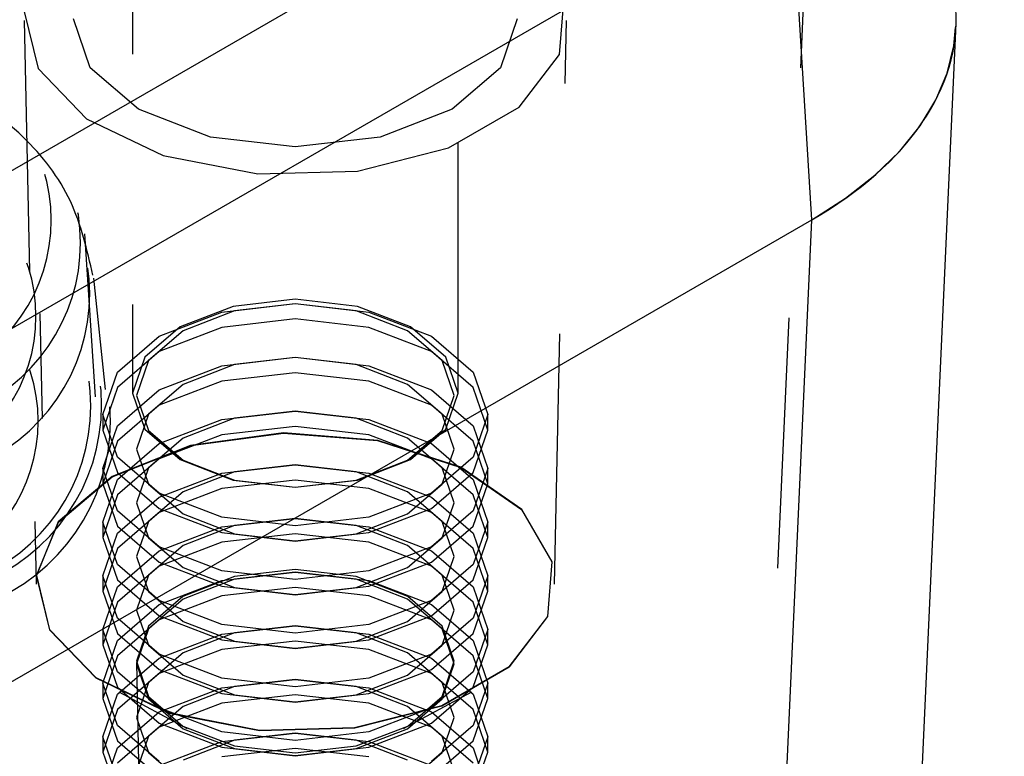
# Model space of a CAD drawing. Header units: inches. Extents: x 1907 to 2452, y -210 to -54.
# Tile 556 of 656: x 2012.68 to 2013.073, y -194.027 to -193.733. Entities that reach past the tile are written whole.
import ezdxf

# ---------------------------------------------------------------- set-up
doc = ezdxf.new("R2010")
doc.units = ezdxf.units.IN
doc.header["$LTSCALE"] = 0.5
doc.header["$MEASUREMENT"] = 0
doc.linetypes.add('HIDDEN', pattern=[0.22499999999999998, 0.15, -0.075])
doc.layers.add('SID-M-H', color=4, linetype='HIDDEN')
doc.layers.add('SID-M-S', color=105, linetype='Continuous')

msp = doc.modelspace()

# ---------------------------------------------------------------- linework, layer by layer
at = {"layer": 'SID-M-H'}
for p, q in [((2012.724804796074, -193.6464823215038), (2012.724804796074, -193.8818644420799)), ((2012.854726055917, -193.8818644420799), (2012.854726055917, -193.6464823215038)), ((2012.99582061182, -193.652014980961), (2012.924050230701, -195.2345024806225)), ((2012.89515734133, -193.7466523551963), (2012.896994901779, -193.7237075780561)), ((2012.681613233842, -193.7294560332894), (2012.687110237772, -193.7522050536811)), ((2012.707925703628, -193.7519121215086), (2012.70118274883, -193.7323425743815)), ((2012.878348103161, -193.7323425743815), (2012.871605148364, -193.7519121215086)), ((2012.681505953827, -193.7331138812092), (2012.68631603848, -193.9581105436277)), ((2012.893214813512, -193.9581105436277), (2012.898024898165, -193.7331138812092)), ((2013.053310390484, -193.7373165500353), (2013.053401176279, -193.735314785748)), ((2012.879086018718, -193.7676645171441), (2012.89515734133, -193.7466523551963)), ((2012.687110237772, -193.7522050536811), (2012.706471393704, -193.7722715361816)), ((2012.727128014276, -193.7685023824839), (2012.707925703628, -193.7519121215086)), ((2012.871605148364, -193.7519121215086), (2012.852402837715, -193.7685023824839)), ((2012.850951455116, -193.7839062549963), (2012.879086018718, -193.7676645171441)), ((2012.75586630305, -193.7795876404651), (2012.727128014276, -193.7685023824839)), ((2012.852402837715, -193.7685023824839), (2012.823664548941, -193.7795876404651)), ((2012.706471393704, -193.7722715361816), (2012.737081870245, -193.786945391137)), ((2012.789765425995, -193.7834802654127), (2012.75586630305, -193.7795876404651)), ((2012.823664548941, -193.7795876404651), (2012.789765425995, -193.7834802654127)), ((2012.737081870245, -193.786945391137), (2012.77480755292, -193.7942448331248)), ((2012.814553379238, -193.7931840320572), (2012.850951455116, -193.7839062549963)), ((2012.77480755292, -193.7942448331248), (2012.814553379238, -193.7931840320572)), ((2012.709967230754, -193.8833050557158), (2012.705789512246, -193.8182586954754)), ((2012.714077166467, -193.8803675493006), (2012.709308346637, -193.835944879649)), ((2012.760386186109, -193.8494724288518), (2012.789765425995, -193.8460988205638)), ((2012.789765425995, -193.844363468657), (2012.764906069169, -193.8472180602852)), ((2012.789765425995, -193.8461729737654), (2012.765508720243, -193.8489583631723)), ((2012.814624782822, -193.8472180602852), (2012.789765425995, -193.844363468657)), ((2012.789765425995, -193.8460988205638), (2012.819144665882, -193.8494724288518)), ((2012.814022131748, -193.8489583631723), (2012.789765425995, -193.8461729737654)), ((2012.688810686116, -193.8919870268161), (2012.687914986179, -193.8500897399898)), ((2012.735479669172, -193.8590796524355), (2012.760386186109, -193.8494724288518)), ((2012.764906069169, -193.8472180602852), (2012.743831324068, -193.8553472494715)), ((2012.765508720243, -193.8489583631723), (2012.744944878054, -193.8568904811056)), ((2012.834585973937, -193.8568904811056), (2012.814022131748, -193.8489583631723)), ((2012.835699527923, -193.8553472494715), (2012.814624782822, -193.8472180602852)), ((2012.819144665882, -193.8494724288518), (2012.844051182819, -193.8590796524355)), ((2012.789765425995, -193.8522236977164), (2012.760386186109, -193.8555973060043)), ((2012.819144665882, -193.8555973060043), (2012.789765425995, -193.8522236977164)), ((2012.743831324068, -193.8553472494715), (2012.729749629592, -193.8675134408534)), ((2012.744944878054, -193.8568904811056), (2012.73120455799, -193.8687617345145)), ((2012.760386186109, -193.8555973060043), (2012.735479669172, -193.8652045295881)), ((2012.844051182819, -193.8652045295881), (2012.819144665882, -193.8555973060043)), ((2012.848326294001, -193.8687617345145), (2012.834585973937, -193.8568904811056)), ((2012.849781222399, -193.8675134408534), (2012.835699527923, -193.8553472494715)), ((2012.71883766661, -193.8734578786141), (2012.735479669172, -193.8590796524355)), ((2012.844051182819, -193.8590796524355), (2012.860693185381, -193.8734578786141)), ((2012.735479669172, -193.8652045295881), (2012.71883766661, -193.8795827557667)), ((2012.860693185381, -193.8795827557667), (2012.844051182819, -193.8652045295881)), ((2012.729749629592, -193.8675134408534), (2012.724804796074, -193.8818644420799)), ((2012.73120455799, -193.8687617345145), (2012.726379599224, -193.882764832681)), ((2012.760386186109, -193.8709039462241), (2012.789765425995, -193.8675303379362)), ((2012.789765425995, -193.8676044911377), (2012.765508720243, -193.8703898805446)), ((2012.789765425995, -193.8675303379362), (2012.819144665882, -193.8709039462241)), ((2012.814022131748, -193.8703898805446), (2012.789765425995, -193.8676044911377)), ((2012.853151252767, -193.882764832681), (2012.848326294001, -193.8687617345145)), ((2012.854726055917, -193.8818644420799), (2012.849781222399, -193.8675134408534)), ((2012.712993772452, -193.8904181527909), (2012.71883766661, -193.8734578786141)), ((2012.735479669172, -193.8805111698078), (2012.760386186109, -193.8709039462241)), ((2012.765508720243, -193.8703898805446), (2012.744944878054, -193.8783219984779)), ((2012.789765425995, -193.8736552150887), (2012.760386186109, -193.8770288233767)), ((2012.819144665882, -193.8770288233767), (2012.789765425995, -193.8736552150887)), ((2012.834585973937, -193.8783219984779), (2012.814022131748, -193.8703898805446)), ((2012.819144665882, -193.8709039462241), (2012.844051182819, -193.8805111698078)), ((2012.860693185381, -193.8734578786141), (2012.866537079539, -193.8904181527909)), ((2012.760386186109, -193.8770288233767), (2012.735479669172, -193.8866360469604)), ((2012.844051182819, -193.8866360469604), (2012.819144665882, -193.8770288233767)), ((2012.71883766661, -193.8795827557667), (2012.712993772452, -193.8965430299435)), ((2012.71883766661, -193.8948893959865), (2012.735479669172, -193.8805111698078)), ((2012.724804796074, -193.8818644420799), (2012.729749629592, -193.8962154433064)), ((2012.744944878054, -193.8783219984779), (2012.73120455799, -193.8901932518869)), ((2012.848326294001, -193.8901932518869), (2012.834585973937, -193.8783219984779)), ((2012.844051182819, -193.8805111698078), (2012.860693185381, -193.8948893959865)), ((2012.849781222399, -193.8962154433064), (2012.854726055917, -193.8818644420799)), ((2012.866537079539, -193.8965430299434), (2012.860693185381, -193.8795827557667)), ((2012.726379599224, -193.882764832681), (2012.73120455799, -193.8967679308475)), ((2012.848326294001, -193.8967679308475), (2012.853151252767, -193.882764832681)), ((2012.735479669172, -193.8866360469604), (2012.71883766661, -193.901014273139)), ((2012.760386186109, -193.8923354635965), (2012.789765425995, -193.8889618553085)), ((2012.789765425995, -193.88903600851), (2012.765508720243, -193.8918213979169)), ((2012.789765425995, -193.8889618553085), (2012.819144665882, -193.8923354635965)), ((2012.814022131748, -193.8918213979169), (2012.789765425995, -193.88903600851)), ((2012.860693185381, -193.901014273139), (2012.844051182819, -193.8866360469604)), ((2012.712993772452, -193.8904181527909), (2012.712993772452, -193.8965430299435)), ((2012.71883766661, -193.9073784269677), (2012.712993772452, -193.8904181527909)), ((2012.73120455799, -193.8901932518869), (2012.726379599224, -193.9041963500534)), ((2012.735479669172, -193.9019426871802), (2012.760386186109, -193.8923354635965)), ((2012.765508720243, -193.8918213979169), (2012.744944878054, -193.8997535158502)), ((2012.834585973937, -193.8997535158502), (2012.814022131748, -193.8918213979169)), ((2012.819144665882, -193.8923354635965), (2012.844051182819, -193.9019426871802)), ((2012.853151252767, -193.9041963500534), (2012.848326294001, -193.8901932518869)), ((2012.866537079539, -193.8904181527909), (2012.860693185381, -193.9073784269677)), ((2012.866537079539, -193.8965430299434), (2012.866537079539, -193.8904181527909)), ((2012.712993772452, -193.9118496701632), (2012.71883766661, -193.8948893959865)), ((2012.712993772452, -193.8965430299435), (2012.71883766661, -193.9135033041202)), ((2012.729749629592, -193.8962154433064), (2012.743831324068, -193.9083816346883)), ((2012.73120455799, -193.8967679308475), (2012.744944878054, -193.9086391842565)), ((2012.78498741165, -193.8977126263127), (2012.747976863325, -193.9027378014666)), ((2012.789765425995, -193.8950867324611), (2012.760386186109, -193.898460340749)), ((2012.822643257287, -193.9007449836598), (2012.78498741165, -193.8977126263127)), ((2012.819144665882, -193.898460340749), (2012.789765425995, -193.8950867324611)), ((2012.834585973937, -193.9086391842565), (2012.848326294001, -193.8967679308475)), ((2012.835699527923, -193.9083816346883), (2012.849781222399, -193.8962154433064)), ((2012.860693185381, -193.8948893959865), (2012.866537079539, -193.9118496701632)), ((2012.860693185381, -193.9135033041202), (2012.866537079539, -193.8965430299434)), ((2012.71883766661, -193.901014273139), (2012.712993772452, -193.9179745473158)), ((2012.744944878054, -193.8997535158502), (2012.73120455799, -193.9116247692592)), ((2012.760386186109, -193.898460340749), (2012.735479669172, -193.9080675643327)), ((2012.748015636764, -193.9027884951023), (2012.784991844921, -193.8977679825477)), ((2012.784991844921, -193.8977679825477), (2012.822612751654, -193.9007975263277)), ((2012.844051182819, -193.9080675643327), (2012.819144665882, -193.898460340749)), ((2012.822612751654, -193.9007975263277), (2012.855797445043, -193.9114679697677)), ((2012.855858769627, -193.9114253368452), (2012.822643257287, -193.9007449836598)), ((2012.848326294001, -193.9116247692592), (2012.834585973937, -193.8997535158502)), ((2012.866537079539, -193.9179745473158), (2012.860693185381, -193.901014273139)), ((2012.747976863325, -193.9027378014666), (2012.716610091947, -193.9151418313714)), ((2012.716677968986, -193.9151810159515), (2012.748015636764, -193.9027884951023)), ((2012.71883766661, -193.9163209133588), (2012.735479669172, -193.9019426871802)), ((2012.726379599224, -193.9041963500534), (2012.73120455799, -193.9181994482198)), ((2012.844051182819, -193.9019426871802), (2012.860693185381, -193.9163209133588)), ((2012.848326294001, -193.9181994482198), (2012.853151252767, -193.9041963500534)), ((2012.735479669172, -193.9217566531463), (2012.71883766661, -193.9073784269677)), ((2012.735479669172, -193.9080675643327), (2012.71883766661, -193.9224457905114)), ((2012.743831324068, -193.9083816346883), (2012.764906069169, -193.9165108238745)), ((2012.744944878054, -193.9086391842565), (2012.765508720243, -193.9165713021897)), ((2012.814022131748, -193.9165713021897), (2012.834585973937, -193.9086391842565)), ((2012.814624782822, -193.9165108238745), (2012.835699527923, -193.9083816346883)), ((2012.860693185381, -193.9073784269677), (2012.844051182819, -193.9217566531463)), ((2012.860693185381, -193.9224457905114), (2012.844051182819, -193.9080675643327)), ((2012.712993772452, -193.9118496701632), (2012.712993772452, -193.9179745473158)), ((2012.71883766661, -193.92880994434), (2012.712993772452, -193.9118496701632)), ((2012.73120455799, -193.9116247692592), (2012.726379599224, -193.9256278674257)), ((2012.765508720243, -193.9132529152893), (2012.744944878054, -193.9211850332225)), ((2012.760386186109, -193.9137669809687), (2012.789765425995, -193.9103933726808)), ((2012.789765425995, -193.9104675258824), (2012.765508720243, -193.9132529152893)), ((2012.789765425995, -193.9103933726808), (2012.819144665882, -193.9137669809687)), ((2012.814022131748, -193.9132529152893), (2012.789765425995, -193.9104675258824)), ((2012.834585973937, -193.9211850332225), (2012.814022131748, -193.9132529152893)), ((2012.853151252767, -193.9256278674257), (2012.848326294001, -193.9116247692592)), ((2012.855797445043, -193.9114679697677), (2012.880064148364, -193.928338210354)), ((2012.880148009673, -193.9283112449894), (2012.855858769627, -193.9114253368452)), ((2012.866537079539, -193.9118496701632), (2012.860693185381, -193.92880994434)), ((2012.866537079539, -193.9179745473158), (2012.866537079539, -193.9118496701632)), ((2012.716610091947, -193.9151418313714), (2012.695123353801, -193.9332494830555)), ((2012.695211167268, -193.9332718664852), (2012.716677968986, -193.9151810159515)), ((2012.712993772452, -193.9332811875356), (2012.71883766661, -193.9163209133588)), ((2012.71883766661, -193.9135033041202), (2012.735479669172, -193.9278815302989)), ((2012.735479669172, -193.9233742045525), (2012.760386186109, -193.9137669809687)), ((2012.789765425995, -193.9165182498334), (2012.760386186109, -193.9198918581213)), ((2012.764906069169, -193.9165108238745), (2012.789765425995, -193.9193654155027)), ((2012.765508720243, -193.9165713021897), (2012.789765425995, -193.9193566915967)), ((2012.789765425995, -193.9193654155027), (2012.814624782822, -193.9165108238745)), ((2012.819144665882, -193.9198918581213), (2012.789765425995, -193.9165182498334)), ((2012.789765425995, -193.9193566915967), (2012.814022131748, -193.9165713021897)), ((2012.819144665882, -193.9137669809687), (2012.844051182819, -193.9233742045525)), ((2012.844051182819, -193.9278815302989), (2012.860693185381, -193.9135033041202)), ((2012.860693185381, -193.9163209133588), (2012.866537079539, -193.9332811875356)), ((2012.712993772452, -193.9179745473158), (2012.71883766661, -193.9349348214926)), ((2012.73120455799, -193.9181994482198), (2012.744944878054, -193.9300707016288)), ((2012.744944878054, -193.9211850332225), (2012.73120455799, -193.9330562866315)), ((2012.760386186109, -193.9198918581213), (2012.735479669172, -193.929499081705)), ((2012.844051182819, -193.929499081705), (2012.819144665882, -193.9198918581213)), ((2012.834585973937, -193.9300707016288), (2012.848326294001, -193.9181994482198)), ((2012.848326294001, -193.9330562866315), (2012.834585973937, -193.9211850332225)), ((2012.860693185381, -193.9349348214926), (2012.866537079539, -193.9179745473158)), ((2012.71883766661, -193.9224457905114), (2012.712993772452, -193.9394060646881)), ((2012.71883766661, -193.9377524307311), (2012.735479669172, -193.9233742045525)), ((2012.760386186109, -193.93136387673), (2012.735479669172, -193.9217566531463)), ((2012.844051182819, -193.9217566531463), (2012.819144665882, -193.93136387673)), ((2012.844051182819, -193.9233742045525), (2012.860693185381, -193.9377524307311)), ((2012.866537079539, -193.9394060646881), (2012.860693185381, -193.9224457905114)), ((2012.735479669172, -193.9431881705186), (2012.71883766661, -193.92880994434)), ((2012.726379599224, -193.9256278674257), (2012.73120455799, -193.9396309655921)), ((2012.735479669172, -193.9278815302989), (2012.760386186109, -193.9374887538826)), ((2012.819144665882, -193.9374887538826), (2012.844051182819, -193.9278815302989)), ((2012.860693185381, -193.92880994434), (2012.844051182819, -193.9431881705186)), ((2012.848326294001, -193.9396309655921), (2012.853151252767, -193.9256278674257)), ((2012.880064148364, -193.928338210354), (2012.892135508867, -193.9491298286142)), ((2012.892230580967, -193.9491221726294), (2012.880148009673, -193.9283112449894)), ((2012.735479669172, -193.929499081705), (2012.71883766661, -193.9438773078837)), ((2012.73120455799, -193.9330562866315), (2012.726379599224, -193.947059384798)), ((2012.744944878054, -193.9300707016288), (2012.765508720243, -193.9380028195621)), ((2012.789765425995, -193.9347374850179), (2012.760386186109, -193.93136387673)), ((2012.760386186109, -193.9351984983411), (2012.789765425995, -193.9318248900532)), ((2012.789765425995, -193.9318990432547), (2012.765508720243, -193.9346844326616)), ((2012.819144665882, -193.93136387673), (2012.789765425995, -193.9347374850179)), ((2012.789765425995, -193.9318248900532), (2012.819144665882, -193.9351984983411)), ((2012.814022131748, -193.9346844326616), (2012.789765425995, -193.9318990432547)), ((2012.814022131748, -193.9380028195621), (2012.834585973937, -193.9300707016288)), ((2012.860693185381, -193.9438773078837), (2012.844051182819, -193.929499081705)), ((2012.853151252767, -193.947059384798), (2012.848326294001, -193.9330562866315)), ((2012.695123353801, -193.9332494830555), (2012.686418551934, -193.9546152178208)), ((2012.686514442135, -193.954617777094), (2012.695211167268, -193.9332718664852)), ((2012.712993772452, -193.9332811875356), (2012.712993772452, -193.9394060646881)), ((2012.71883766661, -193.9502414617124), (2012.712993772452, -193.9332811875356)), ((2012.71883766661, -193.9349348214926), (2012.735479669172, -193.9493130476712)), ((2012.735479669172, -193.9448057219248), (2012.760386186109, -193.9351984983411)), ((2012.765508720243, -193.9346844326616), (2012.744944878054, -193.9426165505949)), ((2012.834585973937, -193.9426165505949), (2012.814022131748, -193.9346844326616)), ((2012.819144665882, -193.9351984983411), (2012.844051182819, -193.9448057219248)), ((2012.844051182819, -193.9493130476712), (2012.860693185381, -193.9349348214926)), ((2012.866537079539, -193.9332811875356), (2012.860693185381, -193.9502414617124)), ((2012.866537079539, -193.9394060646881), (2012.866537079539, -193.9332811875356)), ((2012.712993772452, -193.9547127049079), (2012.71883766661, -193.9377524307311)), ((2012.712993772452, -193.9394060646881), (2012.71883766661, -193.9563663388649)), ((2012.73120455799, -193.9396309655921), (2012.744944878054, -193.9515022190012)), ((2012.760386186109, -193.9374887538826), (2012.789765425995, -193.9408623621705)), ((2012.789765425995, -193.9379497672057), (2012.760386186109, -193.9413233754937)), ((2012.765508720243, -193.9380028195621), (2012.789765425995, -193.940788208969)), ((2012.789765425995, -193.9408623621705), (2012.819144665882, -193.9374887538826)), ((2012.819144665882, -193.9413233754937), (2012.789765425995, -193.9379497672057)), ((2012.789765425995, -193.940788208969), (2012.814022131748, -193.9380028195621)), ((2012.834585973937, -193.9515022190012), (2012.848326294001, -193.9396309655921)), ((2012.860693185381, -193.9377524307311), (2012.866537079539, -193.9547127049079)), ((2012.860693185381, -193.9563663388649), (2012.866537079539, -193.9394060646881)), ((2012.71883766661, -193.9438773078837), (2012.712993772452, -193.9608375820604)), ((2012.71883766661, -193.9591839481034), (2012.735479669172, -193.9448057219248)), ((2012.744944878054, -193.9426165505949), (2012.73120455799, -193.9544878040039)), ((2012.760386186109, -193.9413233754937), (2012.735479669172, -193.9509305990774)), ((2012.760386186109, -193.9527953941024), (2012.735479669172, -193.9431881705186)), ((2012.844051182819, -193.9509305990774), (2012.819144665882, -193.9413233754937)), ((2012.844051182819, -193.9431881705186), (2012.819144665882, -193.9527953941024)), ((2012.848326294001, -193.9544878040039), (2012.834585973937, -193.9426165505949)), ((2012.844051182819, -193.9448057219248), (2012.860693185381, -193.9591839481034)), ((2012.866537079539, -193.9608375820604), (2012.860693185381, -193.9438773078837)), ((2012.726379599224, -193.947059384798), (2012.73120455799, -193.9610624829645)), ((2012.848326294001, -193.9610624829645), (2012.853151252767, -193.947059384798)), ((2012.735479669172, -193.964619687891), (2012.71883766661, -193.9502414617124)), ((2012.735479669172, -193.9509305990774), (2012.71883766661, -193.965308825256)), ((2012.735479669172, -193.9493130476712), (2012.760386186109, -193.9589202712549)), ((2012.744944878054, -193.9515022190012), (2012.765508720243, -193.9594343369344)), ((2012.789765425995, -193.9522650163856), (2012.7654980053, -193.9550516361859)), ((2012.814032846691, -193.9550516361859), (2012.789765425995, -193.9522650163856)), ((2012.814022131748, -193.9594343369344), (2012.834585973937, -193.9515022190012)), ((2012.819144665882, -193.9589202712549), (2012.844051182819, -193.9493130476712)), ((2012.860693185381, -193.9502414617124), (2012.844051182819, -193.964619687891)), ((2012.860693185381, -193.965308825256), (2012.844051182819, -193.9509305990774)), ((2012.892135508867, -193.9491298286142), (2012.890381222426, -193.971034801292)), ((2012.890474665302, -193.9710474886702), (2012.892230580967, -193.9491221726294)), ((2012.686418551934, -193.9546152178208), (2012.691671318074, -193.9763534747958)), ((2012.691762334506, -193.9763358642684), (2012.686514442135, -193.954617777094)), ((2012.712993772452, -193.9547127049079), (2012.712993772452, -193.9608375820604)), ((2012.71883766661, -193.9716729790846), (2012.712993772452, -193.9547127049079)), ((2012.71883766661, -193.9563663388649), (2012.735479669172, -193.9707445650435)), ((2012.73120455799, -193.9544878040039), (2012.726379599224, -193.9684909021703)), ((2012.735479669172, -193.9662372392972), (2012.760386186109, -193.9566300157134)), ((2012.7654980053, -193.9550516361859), (2012.744925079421, -193.9629872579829)), ((2012.765508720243, -193.9561159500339), (2012.744944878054, -193.9640480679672)), ((2012.789765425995, -193.9561690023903), (2012.760386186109, -193.9527953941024)), ((2012.760386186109, -193.9566300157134), (2012.789765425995, -193.9532564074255)), ((2012.789765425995, -193.953330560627), (2012.765508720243, -193.9561159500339)), ((2012.819144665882, -193.9527953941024), (2012.789765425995, -193.9561690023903)), ((2012.789765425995, -193.9532564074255), (2012.819144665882, -193.9566300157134)), ((2012.814022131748, -193.9561159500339), (2012.789765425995, -193.953330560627)), ((2012.834585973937, -193.9640480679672), (2012.814022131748, -193.9561159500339)), ((2012.83460577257, -193.9629872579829), (2012.814032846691, -193.9550516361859)), ((2012.819144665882, -193.9566300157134), (2012.844051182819, -193.9662372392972)), ((2012.844051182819, -193.9707445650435), (2012.860693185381, -193.9563663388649)), ((2012.853151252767, -193.9684909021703), (2012.848326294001, -193.9544878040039)), ((2012.866537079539, -193.9547127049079), (2012.860693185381, -193.9716729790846)), ((2012.866537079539, -193.9608375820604), (2012.866537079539, -193.9547127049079)), ((2012.712993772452, -193.9761442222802), (2012.71883766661, -193.9591839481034)), ((2012.760386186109, -193.9589202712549), (2012.789765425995, -193.9622938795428)), ((2012.789765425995, -193.9593812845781), (2012.760386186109, -193.962754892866)), ((2012.765508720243, -193.9594343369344), (2012.789765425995, -193.9622197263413)), ((2012.789765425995, -193.9622938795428), (2012.819144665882, -193.9589202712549)), ((2012.819144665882, -193.962754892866), (2012.789765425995, -193.9593812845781)), ((2012.789765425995, -193.9622197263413), (2012.814022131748, -193.9594343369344)), ((2012.860693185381, -193.9591839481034), (2012.866537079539, -193.9761442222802)), ((2012.712993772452, -193.9608375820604), (2012.71883766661, -193.9777978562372)), ((2012.744925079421, -193.9629872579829), (2012.731178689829, -193.9748637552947)), ((2012.73120455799, -193.9610624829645), (2012.744944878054, -193.9729337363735)), ((2012.744944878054, -193.9640480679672), (2012.73120455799, -193.9759193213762)), ((2012.760386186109, -193.962754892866), (2012.735479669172, -193.9723621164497)), ((2012.844051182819, -193.9723621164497), (2012.819144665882, -193.962754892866)), ((2012.834585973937, -193.9729337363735), (2012.848326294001, -193.9610624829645)), ((2012.848326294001, -193.9759193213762), (2012.834585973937, -193.9640480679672)), ((2012.848352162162, -193.9748637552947), (2012.83460577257, -193.9629872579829)), ((2012.860693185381, -193.9777978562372), (2012.866537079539, -193.9608375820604)), ((2012.71883766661, -193.965308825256), (2012.712993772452, -193.9822690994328)), ((2012.71883766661, -193.9806154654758), (2012.735479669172, -193.9662372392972)), ((2012.760386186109, -193.9742269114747), (2012.735479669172, -193.964619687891)), ((2012.844051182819, -193.964619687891), (2012.819144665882, -193.9742269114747)), ((2012.844051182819, -193.9662372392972), (2012.860693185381, -193.9806154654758)), ((2012.866537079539, -193.9822690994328), (2012.860693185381, -193.965308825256)), ((2012.735479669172, -193.9860512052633), (2012.71883766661, -193.9716729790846)), ((2012.735479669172, -193.9723621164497), (2012.71883766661, -193.9867403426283)), ((2012.726379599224, -193.9684909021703), (2012.73120455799, -193.9824940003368)), ((2012.735479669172, -193.9707445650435), (2012.760386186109, -193.9803517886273)), ((2012.819144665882, -193.9803517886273), (2012.844051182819, -193.9707445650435)), ((2012.860693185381, -193.9716729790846), (2012.844051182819, -193.9860512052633)), ((2012.860693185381, -193.9867403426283), (2012.844051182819, -193.9723621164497)), ((2012.848326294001, -193.9824940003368), (2012.853151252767, -193.9684909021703)), ((2012.890381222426, -193.971034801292), (2012.875038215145, -193.9910947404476)), ((2012.87511740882, -193.9911260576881), (2012.890474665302, -193.9710474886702)), ((2012.710246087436, -193.9954929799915), (2012.691762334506, -193.9763358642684)), ((2012.712993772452, -193.9761442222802), (2012.712993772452, -193.9822690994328)), ((2012.71883766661, -193.993104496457), (2012.712993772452, -193.9761442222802)), ((2012.731178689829, -193.9748637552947), (2012.726351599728, -193.9888730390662)), ((2012.73120455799, -193.9759193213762), (2012.726379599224, -193.9899224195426)), ((2012.744944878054, -193.9729337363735), (2012.765508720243, -193.9808658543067)), ((2012.789765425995, -193.9776005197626), (2012.760386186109, -193.9742269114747)), ((2012.760386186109, -193.9780615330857), (2012.789765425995, -193.9746879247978)), ((2012.789765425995, -193.9747620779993), (2012.765508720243, -193.9775474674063)), ((2012.819144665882, -193.9742269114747), (2012.789765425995, -193.9776005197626)), ((2012.789765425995, -193.9746879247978), (2012.819144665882, -193.9780615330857)), ((2012.814022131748, -193.9775474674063), (2012.789765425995, -193.9747620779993)), ((2012.814022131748, -193.9808658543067), (2012.834585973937, -193.9729337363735)), ((2012.853151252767, -193.9899224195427), (2012.848326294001, -193.9759193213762)), ((2012.853179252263, -193.9888730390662), (2012.848352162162, -193.9748637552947)), ((2012.866537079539, -193.9761442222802), (2012.860693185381, -193.993104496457)), ((2012.866537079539, -193.9822690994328), (2012.866537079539, -193.9761442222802)), ((2012.691671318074, -193.9763534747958), (2012.710172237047, -193.9955283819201)), ((2012.71883766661, -193.9777978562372), (2012.735479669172, -193.9921760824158)), ((2012.735479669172, -193.9876687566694), (2012.760386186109, -193.9780615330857)), ((2012.765508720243, -193.9775474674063), (2012.744944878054, -193.9854795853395)), ((2012.834585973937, -193.9854795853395), (2012.814022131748, -193.9775474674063)), ((2012.819144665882, -193.9780615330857), (2012.844051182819, -193.9876687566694)), ((2012.844051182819, -193.9921760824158), (2012.860693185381, -193.9777978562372)), ((2012.712993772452, -193.9975757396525), (2012.71883766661, -193.9806154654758)), ((2012.712993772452, -193.9822690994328), (2012.71883766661, -193.9992293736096)), ((2012.73120455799, -193.9824940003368), (2012.744944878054, -193.9943652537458)), ((2012.760386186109, -193.9841864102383), (2012.735479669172, -193.993793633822)), ((2012.760386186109, -193.9803517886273), (2012.789765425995, -193.9837253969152)), ((2012.789765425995, -193.9808128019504), (2012.760386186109, -193.9841864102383)), ((2012.765508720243, -193.9808658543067), (2012.789765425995, -193.9836512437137)), ((2012.789765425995, -193.9837253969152), (2012.819144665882, -193.9803517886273)), ((2012.819144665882, -193.9841864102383), (2012.789765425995, -193.9808128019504)), ((2012.789765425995, -193.9836512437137), (2012.814022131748, -193.9808658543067)), ((2012.844051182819, -193.993793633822), (2012.819144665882, -193.9841864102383)), ((2012.834585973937, -193.9943652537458), (2012.848326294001, -193.9824940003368)), ((2012.860693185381, -193.9806154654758), (2012.866537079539, -193.9975757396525)), ((2012.860693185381, -193.9992293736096), (2012.866537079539, -193.9822690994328)), ((2012.71883766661, -193.9867403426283), (2012.712993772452, -194.0037006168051)), ((2012.71883766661, -194.0020469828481), (2012.735479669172, -193.9876687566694)), ((2012.744944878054, -193.9854795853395), (2012.73120455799, -193.9973508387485)), ((2012.760386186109, -193.995658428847), (2012.735479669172, -193.9860512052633)), ((2012.844051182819, -193.9860512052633), (2012.819144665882, -193.995658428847)), ((2012.848326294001, -193.9973508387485), (2012.834585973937, -193.9854795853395)), ((2012.844051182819, -193.9876687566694), (2012.860693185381, -194.0020469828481)), ((2012.866537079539, -194.0037006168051), (2012.860693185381, -193.9867403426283)), ((2012.726351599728, -193.9888730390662), (2012.731178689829, -194.0028823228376)), ((2012.726356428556, -193.9893248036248), (2012.730493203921, -194.1828267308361)), ((2012.726379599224, -193.9899224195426), (2012.73120455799, -194.0039255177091)), ((2012.875038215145, -193.9910947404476), (2012.848178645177, -194.0066004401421)), ((2012.848232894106, -194.0066461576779), (2012.87511740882, -193.9911260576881)), ((2012.848326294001, -194.0039255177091), (2012.853151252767, -193.9899224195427)), ((2012.848352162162, -194.0028823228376), (2012.853179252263, -193.9888730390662)), ((2012.84903764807, -194.1828267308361), (2012.853174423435, -193.9893248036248)), ((2012.710172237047, -193.9955283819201), (2012.739422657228, -194.0095502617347)), ((2012.739469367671, -194.0095018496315), (2012.710246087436, -193.9954929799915)), ((2012.735479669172, -194.0074827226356), (2012.71883766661, -193.993104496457)), ((2012.735479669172, -193.993793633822), (2012.71883766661, -194.0081718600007)), ((2012.735479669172, -193.9921760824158), (2012.760386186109, -194.0017833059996)), ((2012.744944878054, -193.9943652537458), (2012.765508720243, -194.002297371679)), ((2012.789765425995, -193.9990320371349), (2012.760386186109, -193.995658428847)), ((2012.819144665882, -193.995658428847), (2012.789765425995, -193.9990320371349)), ((2012.814022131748, -194.002297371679), (2012.834585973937, -193.9943652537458)), ((2012.819144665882, -194.0017833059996), (2012.844051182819, -193.9921760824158)), ((2012.860693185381, -193.993104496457), (2012.844051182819, -194.0074827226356)), ((2012.860693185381, -194.0081718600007), (2012.844051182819, -193.993793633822)), ((2012.712993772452, -193.9975757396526), (2012.712993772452, -194.0037006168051)), ((2012.71883766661, -194.0145360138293), (2012.712993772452, -193.9975757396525)), ((2012.71883766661, -193.9992293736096), (2012.735479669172, -194.0136075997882)), ((2012.73120455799, -193.9973508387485), (2012.726379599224, -194.011353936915)), ((2012.735479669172, -194.0091002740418), (2012.760386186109, -193.9994930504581)), ((2012.765508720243, -193.9989789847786), (2012.744944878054, -194.0069111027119)), ((2012.760386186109, -193.9994930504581), (2012.789765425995, -193.9961194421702)), ((2012.789765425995, -193.9961935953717), (2012.765508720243, -193.9989789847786)), ((2012.789765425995, -193.9961194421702), (2012.819144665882, -193.9994930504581)), ((2012.814022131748, -193.9989789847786), (2012.789765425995, -193.9961935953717)), ((2012.834585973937, -194.0069111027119), (2012.814022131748, -193.9989789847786)), ((2012.819144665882, -193.9994930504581), (2012.844051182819, -194.0091002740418)), ((2012.844051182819, -194.0136075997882), (2012.860693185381, -193.9992293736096)), ((2012.853151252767, -194.011353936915), (2012.848326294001, -193.9973508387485)), ((2012.866537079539, -193.9975757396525), (2012.860693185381, -194.0145360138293)), ((2012.866537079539, -194.0037006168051), (2012.866537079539, -193.9975757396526)), ((2012.712993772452, -194.0190072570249), (2012.71883766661, -194.0020469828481)), ((2012.712993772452, -194.0037006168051), (2012.71883766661, -194.0206608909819)), ((2012.719357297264, -194.0010580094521), (2012.746568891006, -194.0156741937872)), ((2012.731178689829, -194.0028823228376), (2012.744925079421, -194.0147588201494)), ((2012.760386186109, -194.0017833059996), (2012.789765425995, -194.0051569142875)), ((2012.789765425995, -194.0022443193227), (2012.760386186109, -194.0056179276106)), ((2012.765508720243, -194.002297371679), (2012.789765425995, -194.005082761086)), ((2012.789765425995, -194.0051569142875), (2012.819144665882, -194.0017833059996)), ((2012.819144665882, -194.0056179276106), (2012.789765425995, -194.0022443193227)), ((2012.789765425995, -194.005082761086), (2012.814022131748, -194.002297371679)), ((2012.832961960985, -194.0156741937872), (2012.860173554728, -194.0010580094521)), ((2012.83460577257, -194.0147588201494), (2012.848352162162, -194.0028823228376)), ((2012.860693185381, -194.0020469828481), (2012.866537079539, -194.0190072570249)), ((2012.860693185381, -194.0206608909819), (2012.866537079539, -194.0037006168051)), ((2012.73120455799, -194.0039255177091), (2012.744944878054, -194.0157967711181)), ((2012.744944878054, -194.0069111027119), (2012.73120455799, -194.0187823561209)), ((2012.760386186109, -194.0056179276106), (2012.735479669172, -194.0152251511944)), ((2012.760386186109, -194.0170899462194), (2012.735479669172, -194.0074827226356)), ((2012.848178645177, -194.0066004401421), (2012.813430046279, -194.0154577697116)), ((2012.813452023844, -194.0155117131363), (2012.848232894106, -194.0066461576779)), ((2012.844051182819, -194.0152251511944), (2012.819144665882, -194.0056179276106)), ((2012.844051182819, -194.0074827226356), (2012.819144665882, -194.0170899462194)), ((2012.834585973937, -194.0157967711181), (2012.848326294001, -194.0039255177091)), ((2012.848326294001, -194.0187823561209), (2012.834585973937, -194.0069111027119)), ((2012.71883766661, -194.0081718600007), (2012.712993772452, -194.0251321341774)), ((2012.71883766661, -194.0234785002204), (2012.735479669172, -194.0091002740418)), ((2012.726379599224, -194.011353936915), (2012.73120455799, -194.0253570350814)), ((2012.739422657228, -194.0095502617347), (2012.775472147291, -194.0165253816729)), ((2012.775485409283, -194.0164704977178), (2012.739469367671, -194.0095018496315)), ((2012.844051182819, -194.0091002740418), (2012.860693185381, -194.0234785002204)), ((2012.848326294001, -194.0253570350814), (2012.853151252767, -194.011353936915)), ((2012.866537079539, -194.0251321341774), (2012.860693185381, -194.0081718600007)), ((2012.735479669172, -194.028914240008), (2012.71883766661, -194.0145360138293)), ((2012.735479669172, -194.0152251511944), (2012.71883766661, -194.029603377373)), ((2012.735479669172, -194.0136075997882), (2012.760386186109, -194.0232148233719)), ((2012.744925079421, -194.0147588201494), (2012.7654980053, -194.0226944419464)), ((2012.775472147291, -194.0165253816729), (2012.813452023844, -194.0155117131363)), ((2012.813430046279, -194.0154577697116), (2012.775485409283, -194.0164704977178)), ((2012.814032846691, -194.0226944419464), (2012.83460577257, -194.0147588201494)), ((2012.819144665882, -194.0232148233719), (2012.844051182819, -194.0136075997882)), ((2012.860693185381, -194.0145360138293), (2012.844051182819, -194.028914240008)), ((2012.860693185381, -194.029603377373), (2012.844051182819, -194.0152251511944)), ((2012.712993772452, -194.0190072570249), (2012.712993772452, -194.0251321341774)), ((2012.71883766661, -194.0359675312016), (2012.712993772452, -194.0190072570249)), ((2012.73120455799, -194.0187823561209), (2012.726379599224, -194.0327854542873)), ((2012.744944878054, -194.0157967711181), (2012.765508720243, -194.0237288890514)), ((2012.789765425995, -194.0204635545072), (2012.760386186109, -194.0170899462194)), ((2012.760386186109, -194.0209245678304), (2012.789765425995, -194.0175509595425)), ((2012.789765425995, -194.017625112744), (2012.765508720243, -194.0204105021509)), ((2012.819144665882, -194.0170899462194), (2012.789765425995, -194.0204635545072)), ((2012.789765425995, -194.0175509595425), (2012.819144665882, -194.0209245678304)), ((2012.814022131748, -194.0204105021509), (2012.789765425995, -194.017625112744)), ((2012.814022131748, -194.0237288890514), (2012.834585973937, -194.0157967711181)), ((2012.853151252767, -194.0327854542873), (2012.848326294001, -194.0187823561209)), ((2012.866537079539, -194.0190072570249), (2012.860693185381, -194.0359675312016)), ((2012.866537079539, -194.0251321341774), (2012.866537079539, -194.0190072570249)), ((2012.712993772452, -194.0404387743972), (2012.71883766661, -194.0234785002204)), ((2012.71883766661, -194.0206608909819), (2012.735479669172, -194.0350391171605)), ((2012.735479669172, -194.0305317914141), (2012.760386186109, -194.0209245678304)), ((2012.765508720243, -194.0204105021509), (2012.744944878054, -194.0283426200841)), ((2012.760386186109, -194.0232148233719), (2012.789765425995, -194.0265884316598)), ((2012.7654980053, -194.0226944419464), (2012.789765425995, -194.0254810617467)), ((2012.789765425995, -194.0254810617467), (2012.814032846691, -194.0226944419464)), ((2012.789765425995, -194.0265884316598), (2012.819144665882, -194.0232148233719)), ((2012.834585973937, -194.0283426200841), (2012.814022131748, -194.0204105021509)), ((2012.819144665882, -194.0209245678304), (2012.844051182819, -194.0305317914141)), ((2012.844051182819, -194.0350391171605), (2012.860693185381, -194.0206608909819)), ((2012.860693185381, -194.0234785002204), (2012.866537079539, -194.0404387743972)), ((2012.712993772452, -194.0251321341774), (2012.71883766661, -194.0420924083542)), ((2012.73120455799, -194.0253570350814), (2012.744944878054, -194.0372282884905)), ((2012.789765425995, -194.0236758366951), (2012.760386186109, -194.027049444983)), ((2012.765508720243, -194.0237288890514), (2012.789765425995, -194.0265142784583)), ((2012.819144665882, -194.027049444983), (2012.789765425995, -194.0236758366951)), ((2012.789765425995, -194.0265142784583), (2012.814022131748, -194.0237288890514)), ((2012.834585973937, -194.0372282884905), (2012.848326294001, -194.0253570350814)), ((2012.860693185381, -194.0420924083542), (2012.866537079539, -194.0251321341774))]:
    msp.add_line(p, q, dxfattribs=at)
for centre, radius, start, end in [((2012.624744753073, -193.8126846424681), 0.06762881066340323, 290.7834207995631, 69.21657920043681), ((2012.631257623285, -193.8218240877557), 0.07277861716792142, 290.7834207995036, 69.21657920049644), ((2012.63331763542, -193.8420300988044), 0.0744074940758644, 290.7834207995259, 69.21657920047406), ((2012.621330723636, -193.8511491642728), 0.06492929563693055, 290.7834207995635, 69.21657920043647), ((2012.635955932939, -193.8866233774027), 0.07649362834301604, 290.7834207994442, 69.21657920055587), ((2012.63356605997, -193.8869598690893), 0.07460392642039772, 290.7834207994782, 69.2165792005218), ((2012.637907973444, -193.8930528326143), 0.0780371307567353, 290.7834207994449, 69.21657920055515), ((2012.621825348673, -193.8930528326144), 0.06532040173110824, 290.7834207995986, 69.21657920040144)]:
    msp.add_arc(centre, radius, start, end, dxfattribs=at)
msp.add_ellipse((2012.856483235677, -193.7323425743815), major_axis=(0.1969853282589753, 0), ratio=0.576892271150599, start_param=5.498129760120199, end_param=7.068240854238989, dxfattribs=at)
msp.add_open_spline([(2012.708992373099, -193.8347568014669), (2012.706673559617, -193.8246586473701), (2012.701991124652, -193.8042672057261), (2012.681692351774, -193.7774832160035), (2012.661997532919, -193.7641637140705), (2012.651670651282, -193.7571796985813)], degree=3, knots=[0, 0, 0, 0, 0.3181683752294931, 0.6424849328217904, 1, 1, 1, 1], dxfattribs=at)
at = {"layer": 'SID-M-S'}
for p, q in [((2011.799002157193, -194.2995370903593), (2012.959801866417, -193.6294216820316)), ((2012.987623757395, -193.6765082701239), (2011.799002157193, -194.3626849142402)), ((2012.995857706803, -193.8126487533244), (2012.987623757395, -193.6765082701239)), ((2012.981433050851, -195.3221624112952), (2013.053310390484, -193.7373165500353)), ((2011.799002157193, -194.5035787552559), (2012.995857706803, -193.8126487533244)), ((2012.924050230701, -195.3951576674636), (2012.99582061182, -193.8126701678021))]:
    msp.add_line(p, q, dxfattribs=at)
msp.add_ellipse((2012.856408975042, -193.7323425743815), major_axis=(0.1970902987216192, 0), ratio=0.5765850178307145, start_param=5.498396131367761, end_param=6.318043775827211, dxfattribs=at)

doc.saveas('drawing.dxf')
